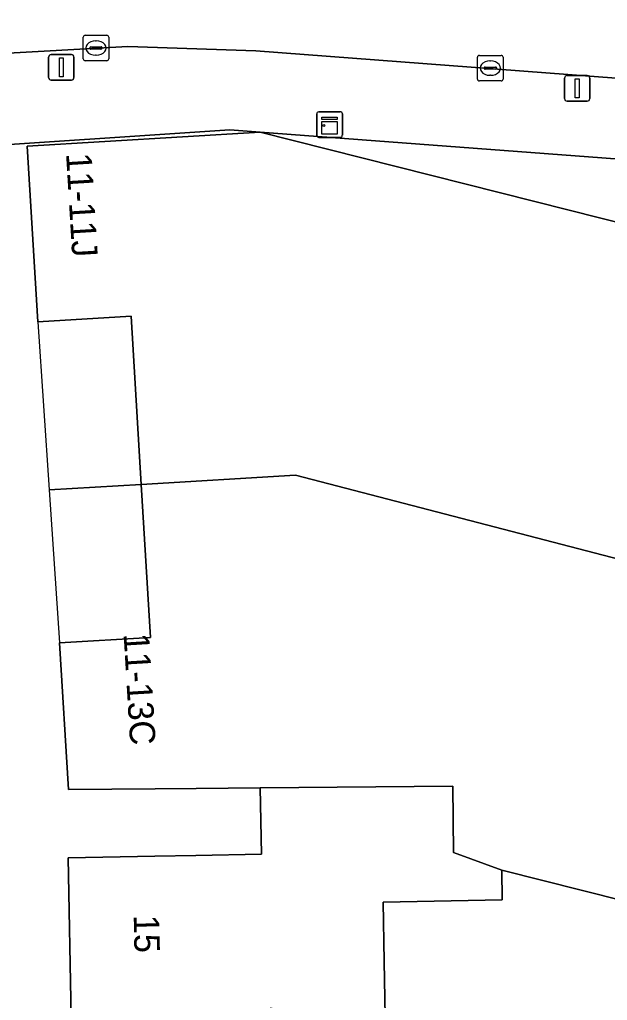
# Model space of a CAD drawing. Extents: x 163683 to 164494, y 382709 to 383872.
# Drawn here: x 163866.87 to 163889.89, y 383658.03 to 383696.44 of the extents above; entities that cross this region are included whole.
import ezdxf

# ---------------------------------------------------------------- set-up
doc = ezdxf.new("R2010")
doc.units = 0
for name, color, linetype in [('IMGEO_Erf', 7, 'Continuous'), ('IMGEO_Groenvoorziening', 7, 'Continuous'), ('IMGEO_Kast', 7, 'Continuous'), ('IMGEO_Kolk', 7, 'Continuous'), ('IMGEO_Lichtmast', 7, 'Continuous'), ('IMGEO_Pand', 7, 'Continuous'), ('IMGEO_Pand_nummerreeks', 7, 'Continuous'), ('IMGEO_Pand_overbouw', 7, 'Continuous'), ('IMGEO_Rijbaan_lokaal_open', 7, 'Continuous'), ('IMGEO_Voetpad_open', 7, 'Continuous')]:
    doc.layers.add(name, color=color, linetype=linetype)

msp = doc.modelspace()

# ---------------------------------------------------------------- linework, layer by layer
at = {"layer": 'IMGEO_Erf'}
for points in [[(163868.892, 383657.379), (163868.776, 383663.618), (163872.166, 383663.681), (163873.776, 383663.711), (163876.345, 383663.758), (163876.297, 383666.355), (163873.782, 383666.334), (163872.182, 383666.321), (163868.782, 383666.293), (163868.437, 383672.034), (163871.993, 383672.248), (163871.632, 383678.239), (163871.236, 383684.823), (163867.581, 383684.603), (163867.167, 383691.478), (163876.295, 383692.028), (163875.1, 383692.118), (163863.912, 383691.383), (163865.681, 383667.435), (163866.092, 383656.591)], [(163896.844, 383660.342), (163885.757, 383663.138), (163885.778, 383661.967), (163881.111, 383661.881), (163881.154, 383659.557), (163881.207, 383656.678)]]:
    msp.add_lwpolyline(points, dxfattribs=at)
at = {"layer": 'IMGEO_Groenvoorziening'}
msp.add_lwpolyline([(163910.532, 383689.452), (163876.295, 383692.028), (163911.111, 383683.247), (163912.177, 383687.494), (163912.427, 383687.515)], dxfattribs=at)
at = {"layer": 'IMGEO_Kast'}
for p, q in [((163878.586, 383692.826), (163879.427, 383692.826)), ((163879.427, 383692.826), (163878.586, 383692.826)), ((163878.511, 383691.901), (163878.511, 383692.742)), ((163878.511, 383692.742), (163878.511, 383691.901)), ((163879.511, 383692.751), (163879.511, 383691.91)), ((163879.511, 383691.91), (163879.511, 383692.751)), ((163879.436, 383691.826), (163878.595, 383691.826)), ((163878.595, 383691.826), (163879.436, 383691.826))]:
    msp.add_line(p, q, dxfattribs=at)
for points in [[(163878.706, 383692.616), (163879.306, 383692.616), (163879.306, 383692.531), (163878.706, 383692.531), (163878.706, 383692.616)], [(163878.706, 383692.441), (163879.306, 383692.441), (163879.306, 383691.952), (163878.706, 383691.952), (163878.706, 383692.441)]]:
    msp.add_lwpolyline(points, dxfattribs=at)
msp.add_circle((163878.79, 383692.29), 0.0377, dxfattribs=at)
for centre, start, end in [((163878.589, 383692.748), 92.4484, 184.2845), ((163878.589, 383692.748), 92.4484, 184.2845), ((163879.433, 383692.748), 2.4484, 94.2845), ((163879.433, 383692.748), 2.4484, 94.2845), ((163878.589, 383691.904), 182.4484, 274.2845), ((163878.589, 383691.904), 182.4484, 274.2845), ((163879.433, 383691.904), 272.4484, 4.2845), ((163879.433, 383691.904), 272.4484, 4.2845)]:
    msp.add_arc(centre, 0.0779, start, end, dxfattribs=at)
at = {"layer": 'IMGEO_Kolk'}
for p, q in [((163869.359, 383694.899), (163869.359, 383695.751)), ((163869.434, 383695.825), (163870.286, 383695.825)), ((163869.847, 383695.605), (163869.872, 383695.605)), ((163870.36, 383695.751), (163870.36, 383694.899)), ((163869.618, 383695.319), (163869.618, 383695.331)), ((163870.056, 383695.282), (163869.658, 383695.282)), ((163869.661, 383695.368), (163870.059, 383695.368)), ((163870.102, 383695.331), (163870.102, 383695.319)), ((163870.286, 383694.825), (163869.434, 383694.825)), ((163869.87, 383695.045), (163869.845, 383695.045)), ((163884.805, 383694.111), (163884.805, 383694.963)), ((163884.88, 383695.037), (163885.732, 383695.037)), ((163885.293, 383694.817), (163885.318, 383694.817)), ((163885.806, 383694.963), (163885.806, 383694.111)), ((163885.064, 383694.531), (163885.064, 383694.543)), ((163885.502, 383694.494), (163885.104, 383694.494)), ((163885.107, 383694.58), (163885.505, 383694.58)), ((163885.548, 383694.543), (163885.548, 383694.531)), ((163885.732, 383694.037), (163884.88, 383694.037)), ((163885.316, 383694.257), (163885.291, 383694.257))]:
    msp.add_line(p, q, dxfattribs=at)
for points in [[(163869.359, 383694.899), (163869.359, 383695.751)], [(163869.434, 383695.825), (163870.286, 383695.825)], [(163870.36, 383695.751), (163870.36, 383694.899)], [(163870.286, 383694.825), (163869.434, 383694.825)], [(163884.805, 383694.111), (163884.805, 383694.963)], [(163884.88, 383695.037), (163885.732, 383695.037)], [(163885.806, 383694.963), (163885.806, 383694.111)], [(163885.732, 383694.037), (163884.88, 383694.037)]]:
    msp.add_lwpolyline(points, dxfattribs=at)
for centre, radius, start, end in [((163869.436, 383695.749), 0.0765, 91.552, 178.448), ((163869.436, 383695.749), 0.0765, 91.552, 178.448), ((163870.284, 383695.749), 0.0765, 1.552, 88.448), ((163870.284, 383695.749), 0.0765, 1.552, 88.448), ((163869.658, 383695.328), 0.0403, 85.8775, 175.7526), ((163869.655, 383695.318), 0.0366, 178.938, 274.7102), ((163870.059, 383695.325), 0.043, 264.8664, 352.4533), ((163870.063, 383695.33), 0.0386, 1.7309, 96.639), ((163869.436, 383694.901), 0.0765, 181.552, 268.448), ((163869.436, 383694.901), 0.0765, 181.552, 268.448), ((163870.284, 383694.901), 0.0765, 271.552, 358.448), ((163870.284, 383694.901), 0.0765, 271.552, 358.448), ((163884.882, 383694.961), 0.0765, 91.552, 178.448), ((163884.882, 383694.961), 0.0765, 91.552, 178.448), ((163885.73, 383694.961), 0.0765, 1.552, 88.448), ((163885.73, 383694.961), 0.0765, 1.552, 88.448), ((163885.104, 383694.54), 0.0403, 85.8775, 175.7526), ((163885.101, 383694.53), 0.0366, 178.938, 274.7102), ((163885.505, 383694.537), 0.043, 264.8664, 352.4533), ((163885.509, 383694.542), 0.0386, 1.7309, 96.639), ((163884.882, 383694.113), 0.0765, 181.552, 268.448), ((163884.882, 383694.113), 0.0765, 181.552, 268.448), ((163885.73, 383694.113), 0.0765, 271.552, 358.448), ((163885.73, 383694.113), 0.0765, 271.552, 358.448)]:
    msp.add_arc(centre, radius, start, end, dxfattribs=at)
for centre, major_axis, ratio, start_param, end_param in [((163869.846, 383695.325), (-0.387, 0.002), 0.722429, 4.712389, 7.853982), ((163869.871, 383695.325), (-0.39, 0.002), 0.717154, 1.570796, 4.712389), ((163885.292, 383694.537), (-0.387, 0.002), 0.722429, 4.712389, 7.853982), ((163885.317, 383694.537), (-0.39, 0.002), 0.717154, 1.570796, 4.712389)]:
    msp.add_ellipse(centre, major_axis=major_axis, ratio=ratio, start_param=start_param, end_param=end_param, dxfattribs=at)
at = {"layer": 'IMGEO_Lichtmast'}
for p, q in [((163868.006, 383694.168), (163868.006, 383694.968)), ((163868.006, 383694.968), (163868.006, 383694.168)), ((163868.106, 383695.068), (163868.896, 383695.068)), ((163868.896, 383695.068), (163868.106, 383695.068)), ((163868.996, 383694.968), (163868.996, 383694.168)), ((163868.996, 383694.168), (163868.996, 383694.968)), ((163868.896, 383694.068), (163868.106, 383694.068)), ((163868.106, 383694.068), (163868.896, 383694.068)), ((163888.214, 383693.343), (163888.214, 383694.143)), ((163888.214, 383694.143), (163888.214, 383693.343)), ((163888.314, 383694.243), (163889.104, 383694.243)), ((163889.104, 383694.243), (163888.314, 383694.243)), ((163889.204, 383694.143), (163889.204, 383693.343)), ((163889.204, 383693.343), (163889.204, 383694.143)), ((163889.104, 383693.243), (163888.314, 383693.243)), ((163888.314, 383693.243), (163889.104, 383693.243))]:
    msp.add_line(p, q, dxfattribs=at)
for points in [[(163868.426, 383694.943), (163868.576, 383694.943), (163868.576, 383694.193), (163868.426, 383694.193), (163868.426, 383694.943)], [(163888.634, 383694.118), (163888.784, 383694.118), (163888.784, 383693.368), (163888.634, 383693.368), (163888.634, 383694.118)]]:
    msp.add_lwpolyline(points, dxfattribs=at)
for centre, start, end in [((163868.106, 383694.968), 90, 180), ((163868.106, 383694.968), 90, 180), ((163868.896, 383694.968), 0, 90), ((163868.896, 383694.968), 360, 90), ((163868.106, 383694.168), 180, 270), ((163868.106, 383694.168), 180, 270), ((163868.896, 383694.168), 270, 0), ((163868.896, 383694.168), 270, 0), ((163888.314, 383694.143), 90, 180), ((163888.314, 383694.143), 90, 180), ((163889.104, 383694.143), 0, 90), ((163889.104, 383694.143), 360, 90), ((163888.314, 383693.343), 180, 270), ((163888.314, 383693.343), 180, 270), ((163889.104, 383693.343), 270, 0), ((163889.104, 383693.343), 270, 0)]:
    msp.add_arc(centre, 0.1, start, end, dxfattribs=at)
at = {"layer": 'IMGEO_Pand'}
for points in [[(163911.111, 383683.247), (163876.295, 383692.028), (163867.167, 383691.478), (163867.581, 383684.603), (163871.236, 383684.823), (163871.632, 383678.239), (163877.679, 383678.603), (163907.953, 383670.725), (163909.888, 383678.399)], [(163907.953, 383670.725), (163877.679, 383678.603), (163871.632, 383678.239), (163871.993, 383672.248), (163868.437, 383672.034), (163868.782, 383666.293), (163872.182, 383666.321), (163873.782, 383666.334), (163876.297, 383666.355), (163883.839, 383666.416), (163883.86, 383663.828), (163885.757, 383663.138), (163896.844, 383660.342), (163899.105, 383659.772), (163904.827, 383658.329), (163904.982, 383658.943)], [(163868.892, 383657.379), (163876.708, 383657.523), (163876.704, 383657.739), (163881.207, 383656.678), (163881.154, 383659.557), (163881.111, 383661.881), (163885.778, 383661.967), (163885.757, 383663.138), (163883.86, 383663.828), (163883.839, 383666.416), (163876.297, 383666.355), (163876.345, 383663.758), (163873.776, 383663.711), (163872.166, 383663.681), (163868.776, 383663.618)]]:
    msp.add_lwpolyline(points, close=True, dxfattribs=at)
at = {"layer": 'IMGEO_Pand_overbouw'}
for points in [[(163871.236, 383684.823), (163867.581, 383684.603), (163868.029, 383678.022), (163871.632, 383678.239)], [(163871.632, 383678.239), (163868.029, 383678.022), (163868.437, 383672.034), (163871.993, 383672.248)]]:
    msp.add_lwpolyline(points, close=True, dxfattribs=at)
at = {"layer": 'IMGEO_Rijbaan_lokaal_open'}
msp.add_lwpolyline([(163865.699, 383695.078), (163871.103, 383695.389), (163876.116, 383695.221), (163915.883, 383692.2), (163920.92, 383691.828), (163926.312, 383691.418), (163932.846, 383690.939), (163933.084, 383690.934), (163933.438, 383696.393), (163875.885, 383700.733)], dxfattribs=at)
at = {"layer": 'IMGEO_Voetpad_open'}
for points in [[(163950.239, 383689.606), (163945.816, 383689.941), (163945.768, 383689.488), (163937.784, 383690.094), (163937.818, 383690.533), (163933.084, 383690.934), (163932.846, 383690.939), (163932.808, 383690.488), (163926.319, 383690.966), (163926.312, 383691.418), (163920.92, 383691.828), (163920.85, 383691.388), (163915.868, 383691.76), (163915.883, 383692.2), (163876.116, 383695.221), (163871.103, 383695.389), (163865.699, 383695.078)], [(163862.965, 383694.503), (163863.912, 383691.383), (163875.1, 383692.118), (163876.295, 383692.028), (163910.532, 383689.452)]]:
    msp.add_lwpolyline(points, dxfattribs=at)

# ---------------------------------------------------------------- texts
at = {"layer": 'IMGEO_Pand_nummerreeks'}
for s, rotation, p in [('11-11J', 273.4433, (163868.687, 383691.191)), ('11-13C', 273.4375, (163870.941, 383672.38)), ('15', 271.0622, (163871.338, 383661.371))]:
    msp.add_text(s, height=1, rotation=rotation, dxfattribs=at).set_placement(p)

doc.saveas('drawing.dxf')
